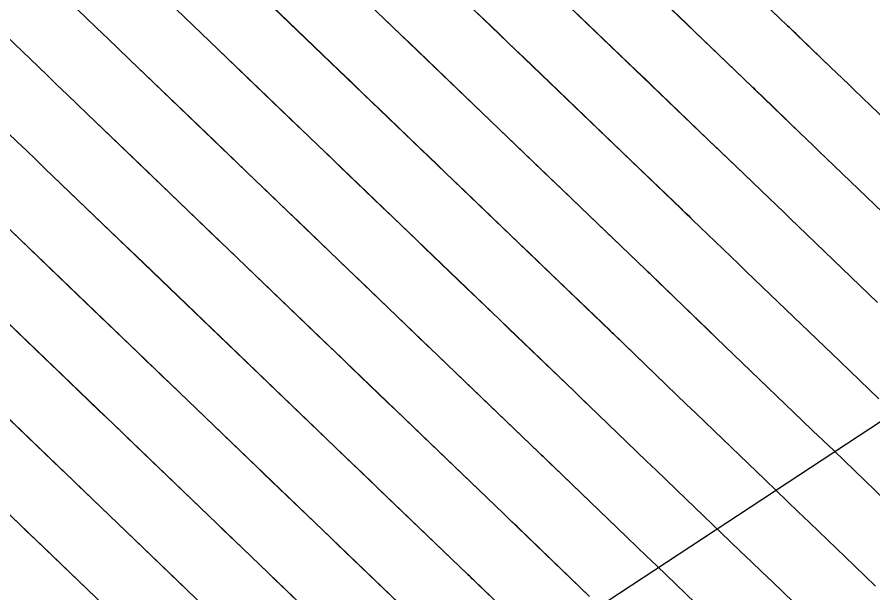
# Model space of a CAD drawing. Extents: x 954385 to 988206, y 1868364 to 1924553.
# Drawn here: x 955807.79 to 955845.22, y 1923053.83 to 1923079.02 of the extents above; entities that cross this region are included whole.
import ezdxf

# ---------------------------------------------------------------- set-up
doc = ezdxf.new("R2010")
doc.units = 0
for name, color, linetype in [('1', 7, 'Continuous'), ('Ex_Major Contours', 7, 'Continuous'), ('Ex_Minor Contours', 7, 'Continuous'), ('Slopes', 7, 'Continuous')]:
    doc.layers.add(name, color=color, linetype=linetype)

msp = doc.modelspace()

# ---------------------------------------------------------------- linework, layer by layer
at = {"layer": '1'}
for points in [[(955848.704, 1923071.704), (955844.408, 1923075.832), (955844.147, 1923076.083), (955843.887, 1923076.333), (955843.627, 1923076.584), (955843.366, 1923076.834), (955841.617, 1923078.52), (955841.554, 1923078.581), (955841.491, 1923078.641), (955824.621, 1923094.847)], [(955822.918, 1923092.323), (955839.937, 1923075.974), (955840.007, 1923075.906), (955840.077, 1923075.839), (955842.023, 1923073.964), (955842.313, 1923073.685), (955842.602, 1923073.406), (955842.892, 1923073.128), (955843.182, 1923072.849), (955847.065, 1923069.118)], [(955821.215, 1923089.8), (955838.384, 1923073.306), (955838.422, 1923073.269), (955838.461, 1923073.232), (955838.499, 1923073.195), (955838.538, 1923073.158), (955840.68, 1923071.094), (955840.999, 1923070.787), (955841.318, 1923070.48), (955841.637, 1923070.173), (955841.956, 1923069.867), (955845.425, 1923066.533)], [(955845.474, 1923062.323), (955845.052, 1923062.729), (955844.63, 1923063.135), (955844.208, 1923063.541), (955843.786, 1923063.947), (955840.729, 1923066.884), (955840.381, 1923067.218), (955840.033, 1923067.553), (955839.685, 1923067.888), (955839.337, 1923068.223), (955836.998, 1923070.477), (955836.956, 1923070.517), (955836.914, 1923070.558), (955836.872, 1923070.598), (955836.83, 1923070.639), (955819.511, 1923087.276)], [(955817.808, 1923084.752), (955835.277, 1923067.971), (955835.322, 1923067.927), (955835.368, 1923067.883), (955835.413, 1923067.839), (955835.459, 1923067.796), (955837.994, 1923065.353), (955838.371, 1923064.99), (955838.748, 1923064.627), (955839.126, 1923064.264), (955839.503, 1923063.901), (955842.147, 1923061.361), (955842.6, 1923060.926), (955843.052, 1923060.49), (955843.505, 1923060.055), (955843.957, 1923059.619), (955845.767, 1923057.875)], [(955816.105, 1923082.229), (955833.723, 1923065.303), (955833.772, 1923065.256), (955833.821, 1923065.209), (955833.87, 1923065.162), (955833.919, 1923065.114), (955836.651, 1923062.482), (955837.057, 1923062.091), (955837.464, 1923061.7), (955837.87, 1923061.309), (955838.277, 1923060.918), (955840.507, 1923058.775), (955840.991, 1923058.31), (955841.474, 1923057.845), (955841.958, 1923057.38), (955842.441, 1923056.915), (955844.417, 1923055.011), (955844.879, 1923054.566), (955845.341, 1923054.121)], [(955837.463, 1923053.378), (955835.75, 1923055.024), (955835.322, 1923055.435), (955834.895, 1923055.847), (955834.467, 1923056.258), (955834.039, 1923056.67), (955830.841, 1923059.752), (955830.784, 1923059.806), (955830.728, 1923059.86), (955830.672, 1923059.914), (955830.616, 1923059.968), (955812.698, 1923077.181), (955812.227, 1923077.634), (955811.756, 1923078.086), (955811.286, 1923078.538), (955810.815, 1923078.991), (955808.758, 1923080.968)], [(955814.401, 1923079.705), (955832.169, 1923062.636), (955832.222, 1923062.585), (955832.275, 1923062.535), (955832.327, 1923062.484), (955832.38, 1923062.433), (955835.308, 1923059.612), (955835.744, 1923059.193), (955836.179, 1923058.773), (955836.615, 1923058.354), (955837.051, 1923057.935), (955838.967, 1923056.094), (955839.432, 1923055.647), (955839.897, 1923055.2), (955840.361, 1923054.753), (955840.825, 1923054.306), (955843.153, 1923052.064), (955843.581, 1923051.651), (955844.009, 1923051.239), (955844.437, 1923050.827), (955844.866, 1923050.415), (955846.58, 1923048.768)], [(955832.828, 1923053.673), (955829.301, 1923057.071), (955829.241, 1923057.128), (955829.182, 1923057.186), (955829.122, 1923057.243), (955829.062, 1923057.301), (955810.869, 1923074.778), (955810.425, 1923075.205), (955809.98, 1923075.633), (955809.535, 1923076.06), (955809.091, 1923076.487), (955807.312, 1923078.197)], [(955831.616, 1923050.676), (955827.762, 1923054.39), (955827.698, 1923054.451), (955827.635, 1923054.511), (955827.572, 1923054.572), (955827.509, 1923054.633), (955809.011, 1923072.403), (955808.607, 1923072.791), (955808.203, 1923073.179), (955807.8, 1923073.567), (955807.396, 1923073.955)], [(955825.955, 1923051.966), (955807.152, 1923070.029)], [(955824.402, 1923049.298), (955805.294, 1923067.654)], [(955822.848, 1923046.63), (955803.435, 1923065.28)], [(955821.294, 1923043.963), (955801.577, 1923062.905)]]:
    msp.add_lwpolyline(points, dxfattribs=at)
at = {"layer": 'Ex_Major Contours'}
for points in [[(955847.065, 1923069.118), (955843.182, 1923072.85), (955842.892, 1923073.128), (955842.603, 1923073.407), (955842.313, 1923073.685), (955842.024, 1923073.964), (955840.358, 1923075.57), (955840.218, 1923075.705), (955840.078, 1923075.84), (955840.043, 1923075.874), (955840.008, 1923075.907), (955839.973, 1923075.941), (955839.938, 1923075.975), (955838.066, 1923077.772), (955837.742, 1923078.083), (955837.418, 1923078.394), (955837.095, 1923078.705), (955836.771, 1923079.016), (955832.848, 1923082.785)], [(955814.401, 1923079.705), (955816.572, 1923077.62), (955817.875, 1923076.369), (955820.048, 1923074.281), (955820.511, 1923073.836), (955820.974, 1923073.392), (955821.437, 1923072.947), (955821.9, 1923072.502), (955823.752, 1923070.723), (955824.214, 1923070.279), (955824.677, 1923069.834), (955825.14, 1923069.389), (955825.603, 1923068.945), (955827.454, 1923067.166), (955827.916, 1923066.722), (955828.379, 1923066.277), (955828.842, 1923065.833), (955829.305, 1923065.388), (955832.17, 1923062.637), (955832.223, 1923062.586), (955832.275, 1923062.536), (955832.328, 1923062.485), (955832.381, 1923062.434), (955832.644, 1923062.18), (955832.802, 1923062.028), (955835.308, 1923059.612), (955835.744, 1923059.193), (955836.179, 1923058.773), (955836.615, 1923058.354), (955837.051, 1923057.935), (955838.967, 1923056.094), (955839.432, 1923055.647), (955839.896, 1923055.2), (955840.361, 1923054.753), (955840.825, 1923054.306), (955843.153, 1923052.064)], [(955819.903, 1923053.619), (955819.622, 1923053.89), (955819.34, 1923054.16), (955819.058, 1923054.431), (955818.777, 1923054.701), (955817.651, 1923055.783), (955817.369, 1923056.054), (955817.088, 1923056.324), (955816.806, 1923056.595), (955816.524, 1923056.865), (955812.611, 1923060.626), (955812.309, 1923060.916), (955812.007, 1923061.206), (955811.704, 1923061.497), (955811.402, 1923061.787), (955809.588, 1923063.53), (955808.983, 1923064.111), (955805.294, 1923067.654)]]:
    msp.add_lwpolyline(points, dxfattribs=at)
at = {"layer": 'Ex_Minor Contours'}
for points in [[(955808.758, 1923080.968), (955810.815, 1923078.99), (955811.286, 1923078.538), (955811.757, 1923078.086), (955812.227, 1923077.633), (955812.698, 1923077.181), (955815.066, 1923074.907), (955816.437, 1923073.59), (955818.266, 1923071.833), (955818.724, 1923071.394), (955819.181, 1923070.955), (955819.638, 1923070.516), (955820.095, 1923070.076), (955822.306, 1923067.952), (955822.733, 1923067.542), (955823.159, 1923067.132), (955823.586, 1923066.722), (955824.012, 1923066.312), (955825.718, 1923064.673), (955826.145, 1923064.264), (955826.571, 1923063.854), (955826.998, 1923063.444), (955827.425, 1923063.035), (955830.616, 1923059.969), (955830.673, 1923059.915), (955830.729, 1923059.861), (955830.785, 1923059.807), (955830.841, 1923059.753), (955831.122, 1923059.482), (955831.291, 1923059.32), (955834.039, 1923056.67), (955834.467, 1923056.259), (955834.895, 1923055.847), (955835.322, 1923055.435), (955835.75, 1923055.024), (955837.463, 1923053.378)], [(955845.474, 1923062.323), (955845.052, 1923062.729), (955844.63, 1923063.135), (955844.208, 1923063.541), (955843.786, 1923063.947), (955840.73, 1923066.884), (955840.381, 1923067.219), (955840.033, 1923067.553), (955839.685, 1923067.888), (955839.338, 1923068.223), (955837.335, 1923070.153), (955837.209, 1923070.275), (955836.999, 1923070.478), (955836.957, 1923070.518), (955836.915, 1923070.559), (955836.873, 1923070.599), (955836.831, 1923070.64), (955834.581, 1923072.8), (955834.192, 1923073.174), (955833.803, 1923073.547), (955833.414, 1923073.921), (955833.025, 1923074.295), (955829.95, 1923077.249), (955829.59, 1923077.594), (955829.231, 1923077.94), (955828.871, 1923078.285), (955828.512, 1923078.631), (955827.074, 1923080.012)], [(955845.425, 1923066.533), (955841.956, 1923069.867), (955841.637, 1923070.173), (955841.318, 1923070.48), (955840.999, 1923070.787), (955840.681, 1923071.094), (955838.847, 1923072.862), (955838.693, 1923073.01), (955838.539, 1923073.159), (955838.5, 1923073.196), (955838.462, 1923073.233), (955838.423, 1923073.27), (955838.384, 1923073.307), (955836.323, 1923075.286), (955835.967, 1923075.629), (955835.611, 1923075.971), (955835.254, 1923076.313), (955834.898, 1923076.655), (955831.399, 1923080.017)], [(955839.808, 1923080.259), (955841.492, 1923078.642), (955841.555, 1923078.582), (955841.617, 1923078.521), (955841.806, 1923078.339), (955841.869, 1923078.278), (955843.367, 1923076.835), (955843.627, 1923076.584), (955843.887, 1923076.333), (955844.148, 1923076.083), (955844.408, 1923075.833), (955848.704, 1923071.704)], [(955845.341, 1923054.122), (955844.879, 1923054.566), (955844.417, 1923055.011), (955842.441, 1923056.914), (955841.958, 1923057.38), (955841.474, 1923057.845), (955840.991, 1923058.31), (955840.507, 1923058.775), (955838.277, 1923060.918), (955837.87, 1923061.309), (955837.464, 1923061.7), (955837.058, 1923062.091), (955836.651, 1923062.483), (955834.313, 1923064.737), (955834.166, 1923064.879), (955833.92, 1923065.115), (955833.871, 1923065.163), (955833.822, 1923065.21), (955833.773, 1923065.257), (955833.724, 1923065.304), (955831.096, 1923067.828), (955830.641, 1923068.264), (955830.187, 1923068.701), (955829.733, 1923069.137), (955829.278, 1923069.574), (955827.052, 1923071.713), (955826.623, 1923072.124), (955826.195, 1923072.536), (955825.767, 1923072.948), (955825.338, 1923073.359), (955823.625, 1923075.006), (955823.196, 1923075.417), (955822.768, 1923075.829), (955822.339, 1923076.24), (955821.911, 1923076.652), (955818.888, 1923079.555)], [(955845.767, 1923057.875), (955843.957, 1923059.619), (955843.505, 1923060.054), (955843.052, 1923060.49), (955842.599, 1923060.926), (955842.146, 1923061.361), (955839.503, 1923063.901), (955839.126, 1923064.264), (955838.749, 1923064.627), (955838.372, 1923064.99), (955837.995, 1923065.353), (955835.824, 1923067.445), (955835.688, 1923067.577), (955835.46, 1923067.796), (955835.414, 1923067.84), (955835.369, 1923067.884), (955835.323, 1923067.928), (955835.277, 1923067.972), (955832.838, 1923070.314), (955832.417, 1923070.719), (955831.995, 1923071.124), (955831.573, 1923071.529), (955831.152, 1923071.934), (955828.501, 1923074.481), (955828.107, 1923074.859), (955827.713, 1923075.238), (955827.319, 1923075.616), (955826.925, 1923075.995), (955825.349, 1923077.509), (955824.955, 1923077.887), (955824.561, 1923078.266), (955824.167, 1923078.644), (955823.773, 1923079.023)], [(955832.828, 1923053.673), (955829.779, 1923056.611), (955829.66, 1923056.727), (955829.541, 1923056.842), (955829.302, 1923057.072), (955829.242, 1923057.129), (955829.182, 1923057.187), (955829.123, 1923057.244), (955829.063, 1923057.302), (955825.544, 1923060.681), (955825.154, 1923061.056), (955824.764, 1923061.431), (955824.373, 1923061.805), (955823.983, 1923062.18), (955822.422, 1923063.68), (955822.032, 1923064.055), (955821.641, 1923064.43), (955821.251, 1923064.805), (955820.861, 1923065.18), (955818.224, 1923067.714), (955817.806, 1923068.116), (955817.387, 1923068.518), (955816.969, 1923068.92), (955816.55, 1923069.322), (955814.458, 1923071.332), (955813.202, 1923072.537), (955810.869, 1923074.778), (955810.425, 1923075.205), (955809.98, 1923075.632), (955809.535, 1923076.06), (955809.091, 1923076.487), (955807.312, 1923078.197)], [(955807.396, 1923073.955), (955807.8, 1923073.567), (955808.203, 1923073.179), (955808.607, 1923072.791), (955809.011, 1923072.403), (955812.175, 1923069.364), (955813.315, 1923068.269), (955814.834, 1923066.81), (955815.214, 1923066.445), (955815.594, 1923066.081), (955815.973, 1923065.716), (955816.353, 1923065.351), (955819.415, 1923062.408), (955819.769, 1923062.068), (955820.123, 1923061.728), (955820.477, 1923061.388), (955820.831, 1923061.048), (955822.248, 1923059.687), (955822.602, 1923059.347), (955822.956, 1923059.007), (955823.31, 1923058.667), (955823.664, 1923058.327), (955827.509, 1923054.634), (955827.573, 1923054.573), (955827.636, 1923054.513), (955827.699, 1923054.452), (955827.762, 1923054.391), (955828.078, 1923054.086), (955828.205, 1923053.964), (955828.268, 1923053.903), (955831.616, 1923050.676)], [(955825.956, 1923051.967), (955821.784, 1923055.973), (955821.466, 1923056.278), (955821.148, 1923056.584), (955820.83, 1923056.889), (955820.512, 1923057.194), (955819.241, 1923058.416), (955818.923, 1923058.721), (955818.605, 1923059.026), (955818.288, 1923059.332), (955817.97, 1923059.637), (955814.482, 1923062.988), (955814.141, 1923063.316), (955813.8, 1923063.644), (955813.459, 1923063.971), (955813.118, 1923064.299), (955811.071, 1923066.264), (955810.389, 1923066.92), (955807.152, 1923070.028)], [(955803.435, 1923065.279), (955807.84, 1923061.049), (955808.631, 1923060.289), (955809.686, 1923059.276), (955809.949, 1923059.023), (955810.213, 1923058.769), (955810.477, 1923058.516), (955810.74, 1923058.263), (955815.079, 1923054.094), (955815.324, 1923053.858), (955815.57, 1923053.622)], [(955813.634, 1923051.322), (955808.869, 1923055.9), (955808.644, 1923056.116), (955808.419, 1923056.332), (955808.195, 1923056.548), (955807.97, 1923056.764), (955806.17, 1923058.493)]]:
    msp.add_lwpolyline(points, dxfattribs=at)
at = {"layer": 'Slopes'}
msp.add_lwpolyline([(955857.131, 1923068.928), (955812.162, 1923039.357), (955814.855, 1923044.718), (955812.162, 1923039.357), (955818.151, 1923039.705)], dxfattribs=at)

doc.saveas('drawing.dxf')
